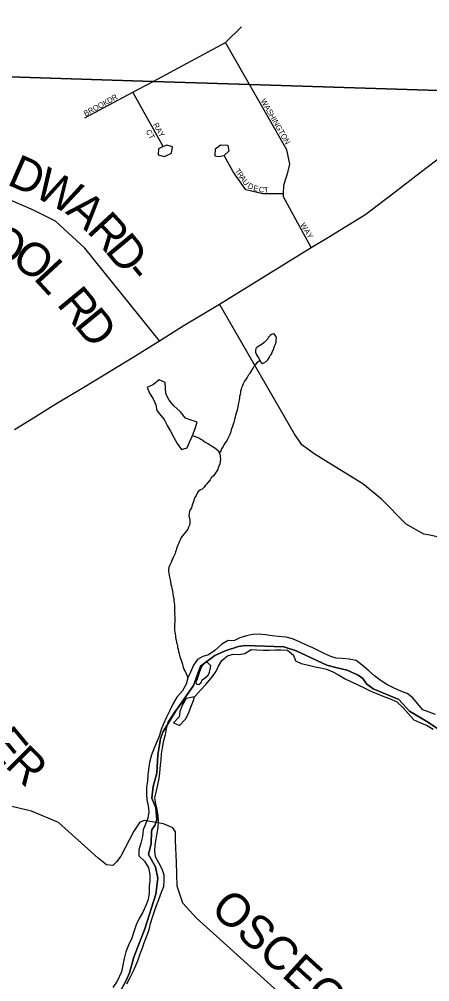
# Model space of a CAD drawing. Extents: x 1310247 to 1664935, y 284496 to 704931.
# Drawn here: x 1521928 to 1525623, y 494603 to 503277 of the extents above; entities that cross this region are included whole.
import ezdxf

# ---------------------------------------------------------------- set-up
doc = ezdxf.new("R2010")
doc.units = 0
for name, color, linetype in [('GM_P_State_Location', 7, 'Continuous'), ('GM_P_State_Shield', 7, 'Continuous'), ('GM_X_Adjacent_County', 7, 'Continuous'), ('GM_X_City_Street', 7, 'Continuous'), ('GM_X_County_Road_Text', 7, 'Continuous'), ('GM_X_County_Subdivision_Text', 7, 'Continuous'), ('GM_X_Minor_River', 7, 'Continuous'), ('GM_X_Minor_River_Text', 7, 'Continuous'), ('GM_X_State_Location', 7, 'Continuous'), ('GM_X_Township_Road', 7, 'Continuous'), ('GM_X_Township_Subdivision', 7, 'Continuous')]:
    doc.layers.add(name, color=color, linetype=linetype)

msp = doc.modelspace()

# ---------------------------------------------------------------- linework, layer by layer
at = {"layer": 'GM_P_State_Shield'}
msp.add_lwpolyline([(1521885.3, 499579.6), (1522055.5, 499685.2), (1522258.5, 499812), (1522494.1, 499951.9), (1522690.9, 500072.8), (1522953.2, 500232), (1523189, 500379.9), (1523402.3, 500514.5), (1523729.4, 500709.5), (1523920.8, 500827), (1524187.3, 500992.1), (1524453.8, 501157.3), (1524555.3, 501219.2), (1524695.7, 501305), (1524945.8, 501458.5), (1525048.3, 501521.9), (1525149.2, 501597.4), (1525311.9, 501723.2), (1525536.3, 501895.6), (1525750.4, 502058.1)], dxfattribs=at)
at = {"layer": 'GM_X_Adjacent_County'}
for points in [[(1546686.4, 513989.1), (1546297.7, 509605.7), (1545822.1, 504298.4), (1545798, 504043.7), (1545352.6, 499330.6), (1543391.6, 498392.7), (1539239.6, 496432), (1537601.9, 499058.4), (1537044, 499954.2), (1536077.6, 501508.1), (1535875.9, 501832.4), (1535555.7, 502352.1), (1532125.8, 502432.2), (1530754.3, 502475.8), (1526460.8, 502612), (1526364.4, 502615.1), (1523999.8, 502690.1), (1523132.5, 502717.6), (1519529.8, 502831.9)], [(1519529.8, 502831.9), (1523132.5, 502717.6), (1523999.8, 502690.1), (1526364.4, 502615.1)], [(1522789.8, 494430.4), (1522890.4, 494614), (1522919.9, 494684.3), (1522958.4, 494825.3), (1523057.1, 495081.2), (1523158.7, 495393.4), (1523175.1, 495536.4), (1523154.9, 495637.8), (1523092.1, 495749.7), (1523114.7, 495850), (1523118.6, 495956.3), (1523125.3, 495978.4), (1523149.3, 496010.7), (1523157.8, 496038.3), (1523166.3, 496065.5), (1523157.2, 496170.4), (1523120.9, 496258.9), (1523132.1, 496363.7), (1523166.3, 496481.7), (1523174.8, 496647), (1523199.2, 496793.7), (1523221.7, 496852.7), (1523337, 497043.9), (1523495.8, 497274.2), (1523558.7, 497446.9), (1523689.5, 497544.4), (1523782.1, 497584.8), (1523901.3, 497624.3), (1523963.9, 497633.1), (1524308.9, 497621.1), (1524421.5, 497585.6), (1524698.2, 497455.5), (1524791.1, 497433), (1524879.6, 497410.4), (1524979.9, 497365.3), (1525019.4, 497334.6), (1525055.1, 497288.9), (1525114.9, 497243.7), (1525346.1, 497145.7), (1525442.5, 497042.2), (1525596.4, 496947.3), (1525709.9, 496872.7)], [(1525709.9, 496872.7), (1525596.4, 496947.3), (1525442.5, 497042.2), (1525346.1, 497145.7), (1525114.9, 497243.7), (1525055.1, 497288.9), (1525019.4, 497334.6), (1524979.9, 497365.3), (1524879.6, 497410.4), (1524791.1, 497433), (1524698.2, 497455.5), (1524421.5, 497585.6), (1524308.9, 497621.1), (1523963.9, 497633.1), (1523901.3, 497624.3), (1523782.1, 497584.8), (1523689.5, 497544.4), (1523558.7, 497446.9), (1523495.8, 497274.2), (1523337, 497043.9), (1523221.7, 496852.7), (1523199.2, 496793.7), (1523174.8, 496647), (1523166.3, 496481.7), (1523132.1, 496363.7), (1523120.9, 496258.9), (1523157.2, 496170.4), (1523166.3, 496065.5), (1523157.8, 496038.3), (1523149.3, 496010.7), (1523125.3, 495978.4), (1523118.6, 495956.3), (1523114.7, 495850), (1523092.1, 495749.7), (1523154.9, 495637.8), (1523175.1, 495536.4), (1523158.7, 495393.4), (1523057.1, 495081.2), (1522958.4, 494825.3), (1522919.9, 494684.3), (1522890.4, 494614), (1522789.8, 494430.4)]]:
    msp.add_lwpolyline(points, dxfattribs=at)
at = {"layer": 'GM_X_City_Street'}
msp.add_line((1523505.8, 497169.9), (1523431, 497155.3), dxfattribs=at)
for points in [[(1524143.7, 497730.8), (1524085.4, 497736), (1524026.9, 497731.2), (1523974.4, 497720.3), (1523913.6, 497701.5), (1523858.6, 497674.5), (1523808.3, 497677.6), (1523751.3, 497646.6), (1523689.7, 497589.7), (1523632.5, 497548.7), (1523581.8, 497533.7), (1523531, 497508.7), (1523497.6, 497455.1), (1523470.2, 497393.5), (1523446.9, 497341.8), (1523429.6, 497283.9), (1523398.2, 497226.3), (1523346.7, 497169.2), (1523313.3, 497111.6), (1523283.7, 497048), (1523252.2, 496986.4), (1523224.9, 496928.8), (1523205.7, 496877), (1523186.2, 496813.1), (1523162.9, 496759.4), (1523143.7, 496707.6), (1523118.3, 496647.9), (1523100.8, 496580), (1523091.4, 496515.9), (1523084.3, 496465.9), (1523081.2, 496413.7), (1523073.9, 496353.6), (1523072.7, 496293.4), (1523075.6, 496241.1), (1523088.6, 496188.7), (1523095.5, 496134.3), (1523084.3, 496078.3), (1523063, 496024.6), (1523043.8, 495972.8), (1523036.6, 495912.7), (1523023.2, 495850.7), (1523003.8, 495790.9), (1523004.7, 495736.6), (1523056.1, 495689.4), (1523091, 495628.4), (1523103.9, 495569.9), (1523102.8, 495515.7), (1523097.7, 495463.6), (1523096.5, 495405.4), (1523087.1, 495345.4), (1523067.9, 495291.6), (1523040.4, 495229.9), (1523007.1, 495174.4), (1522979.6, 495114.7), (1522960.2, 495052.9), (1522941, 494997), (1522911.4, 494933.4), (1522886, 494871.7), (1522872.7, 494811.7), (1522859.3, 494751.8), (1522848, 494693.8), (1522808, 494608.3), (1522770.6, 494552.8)], [(1525675.3, 497012.1), (1525619.4, 497033.3), (1525561.4, 497052.6), (1525514.2, 497109.8), (1525471, 497162.9), (1525419.5, 497200.1), (1525361.5, 497221.4), (1525297.7, 497252.9), (1525235.9, 497282.3), (1525178.3, 497319.6), (1525124.8, 497360.9), (1525073.4, 497406.2), (1525016, 497455.5), (1524960.5, 497496.9), (1524898.3, 497510.2), (1524836, 497515.5), (1524781.7, 497520.7), (1524731.7, 497533.8), (1524679.8, 497559), (1524626, 497586.2), (1524570.2, 497613.5), (1524514.3, 497636.7), (1524450.5, 497666.2), (1524388.6, 497693.5), (1524330.6, 497708.8), (1524262.2, 497714.3), (1524203.9, 497721.5), (1524143.7, 497730.8)], [(1523505.8, 497169.9), (1523514, 497179.7), (1523559.4, 497231), (1523606.8, 497282.2), (1523656.3, 497339.4), (1523697.7, 497394.8), (1523721, 497446.5), (1523752.2, 497498), (1523803.4, 497539.1), (1523854.1, 497554.1), (1523904.4, 497551.1), (1523958.9, 497560), (1524014.1, 497597), (1524066.4, 497593.9), (1524124.7, 497592.6), (1524179.1, 497591.5), (1524231.5, 497594.4), (1524281.9, 497595.4), (1524342.2, 497590.1), (1524395.6, 497544.8), (1524414.7, 497494.2), (1524466.6, 497471), (1524532.7, 497457.6), (1524590.8, 497442.3), (1524641, 497433.3), (1524693.1, 497420.1), (1524750.9, 497394.8), (1524802.7, 497367.6), (1524862.4, 497334.3), (1524918.2, 497307), (1524976, 497277.7), (1525031.9, 497252.4), (1525097.7, 497218.9), (1525153.6, 497197.7), (1525209.5, 497174.4), (1525267.4, 497153.1), (1525325.3, 497127.8), (1525382.6, 497072.4), (1525427.8, 497019.3), (1525481, 496963.9), (1525534.9, 496940.7), (1525598.7, 496913.3), (1525654.4, 496880)], [(1523623, 497480.6), (1523592.7, 497475.2), (1523569.9, 497443.6), (1523557.1, 497411.8), (1523546.6, 497387.9), (1523537.9, 497359.9), (1523525.1, 497322.1), (1523518.6, 497304.1), (1523524.3, 497285.9), (1523544.3, 497281.5), (1523564.9, 497301.1), (1523575.4, 497323), (1523604.1, 497346.5), (1523628.7, 497366.1)], [(1523628.7, 497366.1), (1523639.3, 497394), (1523645.9, 497417.9), (1523652.6, 497449.9), (1523623, 497480.6)], [(1522896.1, 494584.3), (1522925.5, 494640), (1522952.8, 494695.6), (1522976.1, 494749.3), (1522997.3, 494801.1), (1523016.5, 494854.9), (1523035.8, 494908.7), (1523055, 494962.5), (1523080.4, 495022.2), (1523097.6, 495074.1), (1523110.8, 495128), (1523126.1, 495183.9), (1523145.4, 495239.8), (1523162.6, 495291.6), (1523183.8, 495343.4), (1523209.3, 495409.1), (1523228.5, 495460.9), (1523233.7, 495517), (1523232.7, 495567.2), (1523215.7, 495617.8), (1523184.6, 495674.6), (1523155.6, 495729.5), (1523148.6, 495781.8), (1523151.7, 495836), (1523160.9, 495888), (1523168.1, 495942), (1523177.1, 495992), (1523180.3, 496046.2), (1523177.4, 496098.5), (1523168.5, 496154.9), (1523157.4, 496205.3), (1523148.5, 496261.7), (1523163.9, 496323.6), (1523175.1, 496377.6), (1523186.4, 496433.6), (1523193.5, 496485.7), (1523198.9, 496553.8), (1523204, 496603.9), (1523209.1, 496658), (1523218.3, 496712), (1523229.7, 496776.1), (1523243, 496832), (1523252.1, 496882), (1523269.5, 496943.9), (1523304.8, 496995.4), (1523338.1, 497046.9), (1523383.5, 497102.1), (1523431, 497155.3)], [(1523431, 497155.3), (1523393.4, 497091.9), (1523372.2, 497040.1), (1523367.1, 496990), (1523317.7, 496936.8), (1523371.5, 496913.6), (1523425.1, 496968.8), (1523450.3, 497020.4), (1523471.6, 497078.2), (1523497, 497137.9), (1523505.8, 497169.9)]]:
    msp.add_lwpolyline(points, dxfattribs=at)
at = {"layer": 'GM_X_County_Road_Text'}
for points in [[(1523106.7, 496046.9), (1523055.5, 496055.6), (1523013.1, 496042.2), (1522959.5, 495958.8), (1522841.5, 495734), (1522802.5, 495682.5), (1522769.9, 495650.9), (1522713.7, 495655.8), (1522638.3, 495717.1), (1522281.8, 496037.5), (1522038.4, 496141.5), (1521744.1, 496208.2), (1521690.5, 496243.2), (1521653.3, 496303.9), (1521630.6, 496398.5), (1521619.7, 496470.9), (1521582.9, 496557.7), (1520075.7, 499081.7)], [(1527826.7, 492187), (1527201.4, 492465.8), (1526526.2, 492704.9), (1526111.1, 492879.8), (1525596.1, 493212.7), (1525293.6, 493524.2), (1524993.4, 493847.7), (1523521.8, 495180), (1523399.3, 495312.3), (1523349.5, 495463.4), (1523342.9, 495682.1), (1523333.8, 495872.8), (1523335.1, 495955), (1523311.6, 495989.4), (1523225.8, 496026.9), (1523157.8, 496038.3), (1523107.1, 496046.8), (1523106.7, 496046.9)]]:
    msp.add_lwpolyline(points, dxfattribs=at)
at = {"layer": 'GM_X_County_Subdivision_Text'}
for points in [[(1522328.8, 501388), (1522254.7, 501456.3), (1522055.4, 501557.7), (1521630.4, 501738.7), (1520988, 502019.4), (1519643.3, 502768.6)], [(1523189, 500379.9), (1522518, 501213.6), (1522328.8, 501388)], [(1524771.4, 499243.2), (1524581.9, 499360.7), (1524470.7, 499442.7), (1524404, 499544), (1523729.4, 500709.5)], [(1525975.7, 498367.9), (1525816.6, 498545.5), (1525737, 498592.8), (1525689.1, 498611.6), (1525625, 498626.7), (1525570.9, 498635.5), (1525409.7, 498728.3), (1525190.2, 498952.3), (1525019.6, 499089.3), (1524771.4, 499243.2)]]:
    msp.add_lwpolyline(points, dxfattribs=at)
at = {"layer": 'GM_X_Minor_River'}
for points in [[(1524209, 500286.9), (1524210, 500289.9), (1524220.5, 500309.7), (1524227, 500329.6), (1524233.6, 500349.5), (1524240.1, 500369.4), (1524240.5, 500387.5), (1524243, 500407.5), (1524237.4, 500421.7), (1524221.8, 500442.1), (1524203.7, 500440.5), (1524187.3, 500426.9), (1524172.8, 500411.2), (1524164.4, 500397.3), (1524147.9, 500377.7), (1524131.5, 500364), (1524115, 500350.4), (1524098.7, 500338.7), (1524084.4, 500331), (1524068.2, 500323.4), (1524057.8, 500309.6), (1524055.3, 500291.6), (1524055, 500277.6), (1524060.5, 500259.4), (1524070.2, 500243.1), (1524081.8, 500224.8), (1524093.3, 500204.4)], [(1524093.3, 500204.4), (1524106.3, 500183.1), (1524116.7, 500173.8), (1524130.9, 500181.5), (1524149.3, 500193.1), (1524165.7, 500208.7), (1524178.2, 500226.5), (1524184.7, 500242.4), (1524195.1, 500256.2), (1524203.4, 500270), (1524209, 500286.9)], [(1523486.7, 499526.8), (1523511.9, 499589.3), (1523529.2, 499645.1), (1523475.2, 499664.3), (1523423.3, 499683.5), (1523378.1, 499740.6), (1523318.8, 499794.1), (1523277.6, 499845.1), (1523246.5, 499900), (1523243.6, 499952.3), (1523240.7, 500004.5), (1523186.8, 500027.8), (1523135.6, 499986.7), (1523080.7, 499959.7), (1523099.7, 499907.1), (1523132.9, 499856.2), (1523157.9, 499801.5), (1523164.9, 499751.1), (1523190.5, 499722.5)], [(1523190.5, 499722.5), (1523231.7, 499669.4), (1523260.7, 499614.6), (1523289.9, 499563.8), (1523318.9, 499507), (1523348, 499454.1), (1523389.2, 499401.1), (1523439.8, 499414.1), (1523461, 499465.8), (1523484.2, 499517.6), (1523486.7, 499526.8)]]:
    msp.add_lwpolyline(points, dxfattribs=at)
at = {"layer": 'GM_X_Minor_River_Text'}
for points in [[(1523728.9, 499372.6), (1523741.2, 499382.3), (1523749.7, 499400.2), (1523758.1, 499416), (1523772.9, 499441.8), (1523783.3, 499459.5), (1523795.8, 499475.3), (1523806.3, 499495.1), (1523814.9, 499515), (1523825.4, 499536.8), (1523834.1, 499562.6), (1523842.8, 499588.5), (1523851.4, 499610.4), (1523858, 499632.3), (1523864.6, 499654.2), (1523869.1, 499674.2), (1523875.6, 499694.1), (1523878, 499710.1), (1523884.5, 499730), (1523891, 499747.9), (1523895.6, 499769.8), (1523897.9, 499783.8), (1523900.3, 499799.8), (1523904.9, 499821.8), (1523909.5, 499845.7), (1523912.1, 499867.7), (1523914.5, 499881.7), (1523918.9, 499897.7), (1523921.2, 499911.6), (1523923.7, 499929.6), (1523928.1, 499943.6), (1523932.5, 499959.5), (1523941, 499977.4), (1523947.4, 499993.3), (1523955.9, 500011.1), (1523968.3, 500026.9), (1523978.8, 500044.7), (1523985.2, 500058.6), (1523995.6, 500074.4), (1524006, 500088.2), (1524014.4, 500104), (1524024.8, 500117.8), (1524033.2, 500131.6), (1524043.7, 500149.5), (1524056.2, 500165.2), (1524068.7, 500183), (1524093.3, 500204.4)], [(1523486.7, 499526.8), (1523545.4, 499503.4), (1523561.2, 499493), (1523581, 499482.5), (1523602.7, 499465.9), (1523624.5, 499455.3), (1523640.3, 499444.9), (1523658.1, 499432.5), (1523672, 499424.1), (1523687.8, 499415.7), (1523705.5, 499401.2), (1523719.2, 499386.9), (1523728.9, 499372.6), (1523734.5, 499356.4), (1523736.2, 499342.3), (1523737.8, 499326.2), (1523739.5, 499312.1), (1523737, 499292.1), (1523734.4, 499270.1), (1523725.9, 499250.3), (1523719.4, 499234.4), (1523715.1, 499220.4), (1523706.7, 499206.6), (1523692.1, 499184.9), (1523677.5, 499163.2), (1523656.9, 499143.6), (1523646.4, 499125.8), (1523627.8, 499106.2), (1523615.4, 499090.4), (1523602.9, 499074.7), (1523592.5, 499060.9), (1523574, 499043.3), (1523559.8, 499035.6), (1523539.3, 499020), (1523530.9, 499006.2), (1523520.4, 498986.4), (1523509.9, 498968.6), (1523503.5, 498954.7), (1523499.1, 498940.7), (1523492.6, 498922.8), (1523488.2, 498906.9), (1523481.7, 498887), (1523477.3, 498873.1), (1523466.9, 498857.3), (1523460.5, 498841.4), (1523456, 498823.4), (1523455.5, 498803.4), (1523459, 498781.2), (1523464.6, 498765), (1523464.2, 498749), (1523463.8, 498732.9), (1523461.4, 498719), (1523452.9, 498701.1), (1523444.5, 498683.2), (1523434, 498667.5), (1523425.6, 498653.6), (1523409.1, 498636), (1523396.7, 498622.2), (1523386.3, 498606.4), (1523377.9, 498592.6), (1523369.4, 498574.7), (1523362.9, 498556.8), (1523356.5, 498538.9), (1523350, 498523), (1523343.6, 498505.1), (1523339.2, 498491.2), (1523334.8, 498477.2), (1523330.5, 498463.3), (1523324.1, 498449.4), (1523317.7, 498433.5), (1523311.2, 498417.6), (1523302.8, 498401.8), (1523296.3, 498381.9), (1523287.9, 498368), (1523279.4, 498350.2), (1523275.1, 498336.2), (1523270.5, 498316.3), (1523270.2, 498302.2), (1523273.7, 498284.1), (1523277.3, 498266), (1523280.9, 498247.8), (1523286.3, 498225.6), (1523290, 498209.5), (1523293.3, 498183.3), (1523297, 498169.2), (1523300.5, 498149), (1523305.9, 498122.8), (1523311.3, 498098.6), (1523314.8, 498076.5), (1523318.3, 498058.3), (1523319.9, 498040.2), (1523323.4, 498020.1), (1523324.8, 497998), (1523326.4, 497979.9), (1523326, 497963.8), (1523325.2, 497933.8), (1523326.9, 497919.7), (1523326.5, 497905.6), (1523328.2, 497891.6), (1523329.6, 497867.5), (1523329.1, 497847.4)], [(1523329.1, 497847.4), (1523326.6, 497825.4), (1523326.1, 497805.3), (1523325.5, 497785.3), (1523325.2, 497771.2), (1523328.8, 497753.1), (1523330.4, 497739), (1523334, 497720.9), (1523335.6, 497704.8), (1523337.2, 497690.7), (1523342.8, 497672.5), (1523344.5, 497658.4), (1523348.1, 497644.3), (1523351.8, 497630.2), (1523353.5, 497616.1), (1523359.1, 497599.9), (1523362.6, 497579.8), (1523368.1, 497559.5), (1523371.8, 497545.4), (1523373.4, 497531.3), (1523379.1, 497517.2), (1523384.7, 497501), (1523390.3, 497482.8), (1523395.9, 497464.6), (1523401.4, 497446.4), (1523407, 497428.2), (1523412.7, 497414), (1523420.4, 497399.8), (1523426, 497385.6), (1523435.6, 497367.3), (1523446.9, 497341.8)]]:
    msp.add_lwpolyline(points, dxfattribs=at)
at = {"layer": 'GM_X_State_Location'}
for points in [[(1522518.1, 502389.1), (1522951.2, 502620.6), (1523132.5, 502717.6), (1523785.2, 503066.7), (1523928.1, 503207.6)], [(1524378.1, 501545.3), (1524306.4, 501677.2), (1524307.5, 501704.4), (1524310.5, 501782.3), (1524346.9, 501896), (1524364.6, 501971), (1524335.4, 502101.2), (1523999.8, 502690.1), (1523785.2, 503066.7)], [(1523223.6, 502130.8), (1523180.3, 502109), (1523179.1, 502053.9), (1523235.5, 502040.8), (1523297.5, 502070.4), (1523308.1, 502128.4), (1523256, 502141.8), (1523224.5, 502131.8), (1522951.2, 502620.6)], [(1524307.5, 501704.4), (1524121.5, 501703.8), (1523966.5, 501739.4), (1523854.1, 501902.3), (1523771.2, 502048.8), (1523816.8, 502091.6), (1523808.9, 502140.1), (1523742.5, 502142.8), (1523690.8, 502107.4), (1523689.2, 502046.8), (1523720.3, 502041), (1523771.2, 502047.8)], [(1524555.3, 501219.2), (1524418.1, 501471.6), (1524378.1, 501545.3)]]:
    msp.add_lwpolyline(points, dxfattribs=at)

# ---------------------------------------------------------------- texts
at = {"layer": 'GM_P_State_Location'}
for s, rotation, p in [('DR', 29.35062, (1522735.1, 502515.1)), ('BROOK', 28.13866, (1522524.1, 502400.9)), ('WASHINGTON', 299.81832, (1524098.7, 502542.4)), ('RAY', 299.24723, (1523130.7, 502326.8)), ('CT', 299.35646, (1523064.6, 502267)), ('T', 305.60755, (1523865.4, 501909.1)), ('R', 305.58285, (1523885.8, 501880.5)), ('A', 305.5758, (1523908.9, 501848.3)), ('U', 305.58353, (1523934.5, 501812.5)), ('D', 330.66051, (1523977.7, 501760.9)), ('E', 347.58524, (1524031.1, 501733.6)), ('C', 348.01713, (1524079.9, 501722.5)), ('T', 0.69831, (1524130.6, 501713.1)), ('WAY', 301.267, (1524455, 501425))]:
    msp.add_text(s, height=50, rotation=rotation, dxfattribs=at).set_placement(p)
at = {"layer": 'GM_X_Township_Road'}
for s, rotation, p in [('E', 309.32876, (1521627, 496744.4)), ('R', 315.11915, (1521791.4, 496546.3)), ('OSCEOLA', 317.74651, (1523637.5, 495241.9))]:
    msp.add_text(s, height=300, rotation=rotation, dxfattribs=at).set_placement(p)
at = {"layer": 'GM_X_Township_Subdivision'}
for s, rotation, p in [('D', 336.33266, (1521808.1, 501791.7)), ('W', 332.01442, (1522044.5, 501688.3)), ('A', 318.286, (1522335.9, 501536)), ('R', 312.75572, (1522527.5, 501365.7)), ('O', 336.12887, (1521616.1, 501177.9)), ('O', 325.31775, (1521844.5, 501078.4)), ('D', 309.62927, (1522691.9, 501188)), ('L', 312.80847, (1522048.5, 500939.5)), ('-', 309.3998, (1522860.1, 500985)), ('R', 309.5967, (1522257.8, 500707.7)), ('D', 309.30325, (1522414.6, 500518.2))]:
    msp.add_text(s, height=300, rotation=rotation, dxfattribs=at).set_placement(p)

doc.saveas('drawing.dxf')
